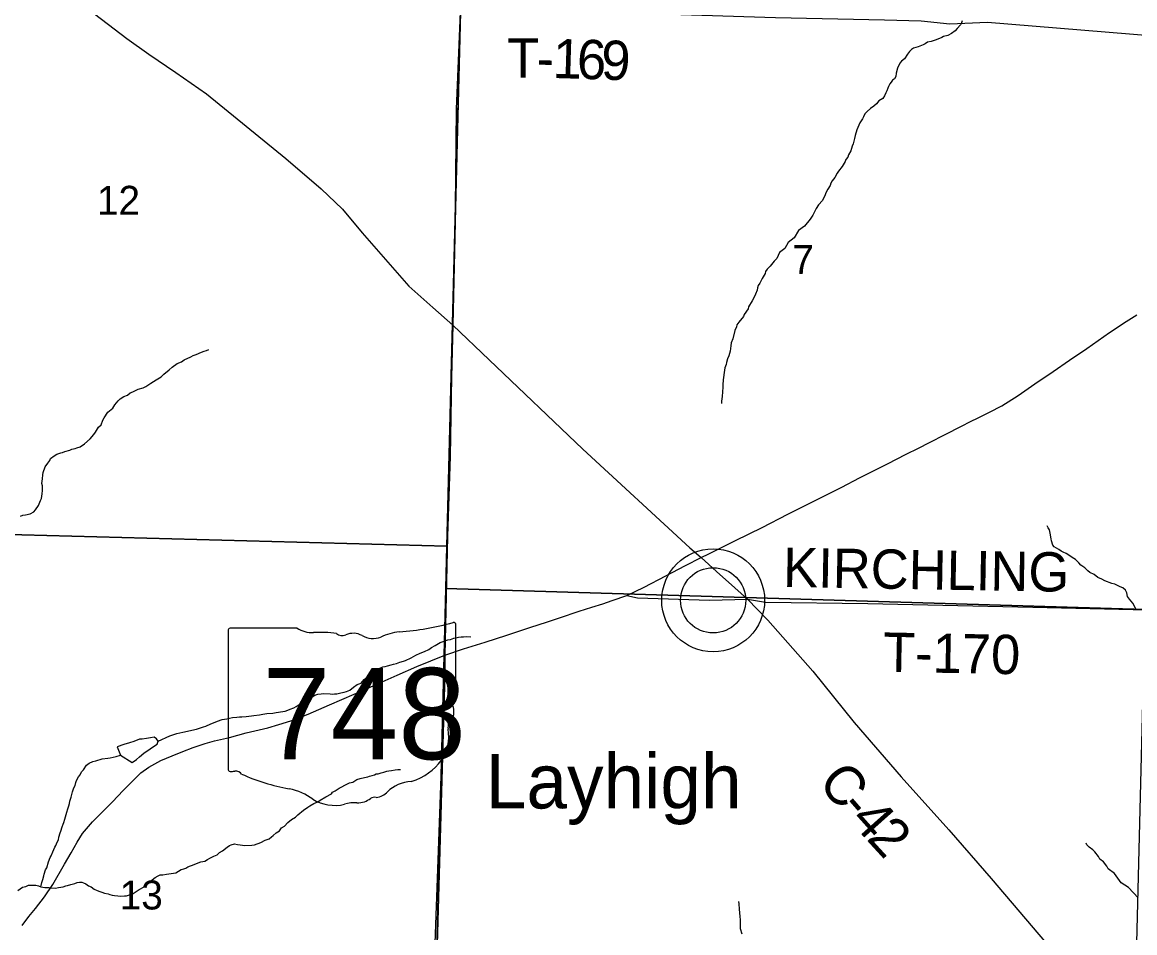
# Model space of a CAD drawing. Extents: x 1310247 to 1552180, y 377264 to 706493.
# Drawn here: x 1342366 to 1350859, y 500950 to 507902 of the extents above; entities that cross this region are included whole.
import ezdxf

# ---------------------------------------------------------------- set-up
doc = ezdxf.new("R2010")
doc.units = 0
for name, color, linetype in [('GM_X_County_Road', 7, 'Continuous'), ('GM_X_County_Road_Text', 7, 'Continuous'), ('GM_X_Minor_River', 7, 'Continuous'), ('GM_X_Section', 7, 'Continuous'), ('GM_X_Section_Text', 7, 'Continuous'), ('GM_X_State_Location', 7, 'Continuous'), ('GM_X_State_Route', 7, 'Continuous'), ('GM_X_State_Shield', 7, 'Continuous'), ('GM_X_Township', 7, 'Continuous'), ('GM_X_Township_Road', 7, 'Continuous'), ('GM_X_Township_Road_Text', 7, 'Continuous'), ('GM_X_Unincorporated', 7, 'Continuous'), ('GM_X_Unincorporated_Location', 7, 'Continuous'), ('GM_X_Unincorporated_Text', 7, 'Continuous')]:
    doc.layers.add(name, color=color, linetype=linetype)

msp = doc.modelspace()

# ---------------------------------------------------------------- linework, layer by layer
at = {"layer": 'GM_X_County_Road'}
for points in [[(1335439.3, 509482.1), (1337084.7, 509432.4), (1338011, 509406.4), (1339632, 509344.7), (1340182.7, 509325.2), (1340609.9, 509307.8), (1340852, 509305.7), (1341147.7, 509295.9), (1341228.9, 509279.7), (1341321.5, 509219.6), (1342143.5, 508569.8), (1342574.1, 508231.8), (1343163.8, 507778.6), (1343331.1, 507658.4), (1343539, 507517), (1343771.3, 507356.2), (1344377.3, 506860.7), (1344648.6, 506630), (1344811, 506475.7), (1344961, 506294.1), (1345317.9, 505886), (1345501.5, 505723.6), (1345654.2, 505589.5)], [(1345654.2, 505589.5), (1345930.3, 505323.9), (1346645.7, 504642.3), (1347463.4, 503890.1), (1347548, 503816.3)], [(1347548, 503816.3), (1347666.4, 503708.9), (1347804.8, 503582.9), (1347902.7, 503496.8), (1348056.7, 503335.6), (1348402.4, 502947.3), (1348716.8, 502556.3), (1349076.5, 502141.7), (1349438.5, 501735), (1349761.8, 501363.8), (1350388.4, 500628.2), (1350723.2, 500246.5), (1350819.4, 500134.6), (1350832.4, 500027.5), (1350834.9, 499848), (1350804.9, 498855.4), (1350797.4, 498261.9), (1350802.4, 498132.2), (1350895.4, 497865.2)]]:
    msp.add_lwpolyline(points, dxfattribs=at)
at = {"layer": 'GM_X_Minor_River'}
for points in [[(1349541.7, 507912.1), (1349535.3, 507898.3), (1349528.8, 507882.4), (1349501.9, 507855.1), (1349487.3, 507835.5), (1349460.6, 507816.2), (1349432.1, 507801), (1349399.7, 507792), (1349385.5, 507786.4), (1349342.8, 507767.6), (1349304.3, 507754.7), (1349276, 507749.5), (1349259.6, 507736), (1349243.3, 507728.4), (1349204.7, 507713.5), (1349170.3, 507704.5), (1349153.9, 507693), (1349139.5, 507679.4), (1349124.8, 507657.8), (1349101.7, 507622.3), (1349077.1, 507605), (1349064.6, 507589.3), (1349047.4, 507549.8), (1349038.3, 507513.9), (1349035.5, 507487.9), (1349025, 507470.2), (1349010.6, 507458.6), (1348998.2, 507444.9), (1348989.7, 507431.1), (1348979.1, 507411.4), (1348974.7, 507397.5), (1348966.1, 507377.7), (1348957.7, 507363.9), (1348948.9, 507340.1), (1348936.3, 507320.4), (1348905.7, 507301.3), (1348887, 507279.8), (1348866.3, 507260.3), (1348841.7, 507243), (1348815, 507219.7), (1348798.4, 507202.2), (1348787.7, 507178.4), (1348779.2, 507164.6), (1348760.2, 507133.1), (1348751.7, 507115.3), (1348736.6, 507079.6), (1348725.4, 507037.9), (1348720.6, 507014), (1348709.4, 506972.2), (1348702.8, 506954.3), (1348691.8, 506920.5), (1348672.8, 506889), (1348668.3, 506871.1), (1348653.7, 506853.5)], [(1348653.7, 506853.5), (1348649.3, 506837.6), (1348624.1, 506800.2), (1348597, 506764.9), (1348586.5, 506749.2), (1348569.4, 506715.6), (1348548.7, 506692.1), (1348538.1, 506672.4), (1348533.6, 506656.5), (1348516.7, 506626.9), (1348501.8, 506599.3), (1348495.3, 506583.4), (1348474, 506540), (1348445, 506508.7), (1348428, 506479.1), (1348402.5, 506427.8), (1348381.5, 506398.3), (1348337.8, 506345.4), (1348290.7, 506310.8), (1348258.9, 506255.5), (1348211.8, 506220.8), (1348186.3, 506173.5), (1348147.3, 506142.5), (1348125.9, 506099), (1348107.2, 506077.5), (1348076, 506040.4), (1348053.3, 506017), (1348040.7, 505999.3), (1348036.2, 505983.4), (1348015.1, 505945.9), (1347996, 505910.4), (1347983.4, 505892.7), (1347978.8, 505872.8), (1347976.3, 505856.8), (1347963.4, 505825.1), (1347954.8, 505807.3), (1347937.8, 505773.7), (1347910.4, 505728.4), (1347907.9, 505712.5), (1347876.6, 505671.3), (1347872.1, 505655.4), (1347836.7, 505612.3), (1347822.1, 505590.7), (1347817.6, 505576.8), (1347804.7, 505547.1), (1347790.9, 505485.3), (1347777.9, 505453.6), (1347775.3, 505431.6), (1347770.1, 505391.6), (1347761, 505353.8), (1347750.3, 505332.1), (1347743.5, 505304.2), (1347739, 505288.3), (1347730.2, 505262.5), (1347725.7, 505246.6), (1347725.2, 505228.5), (1347720.1, 505190.6), (1347717.5, 505172.6), (1347714.4, 505134.6), (1347713.9, 505116.6), (1347712.8, 505080.5), (1347709.8, 505044.5), (1347704.7, 505008.5), (1347704.2, 504990.5)], [(1342659.5, 504613.7), (1342673.7, 504617.3), (1342692, 504624.7), (1342728.4, 504635.7), (1342744.6, 504641.2), (1342768.9, 504648.5), (1342783.1, 504652.1), (1342807.4, 504659.4), (1342842.1, 504682.4), (1342883.4, 504721.3), (1342912.5, 504754.5), (1342925.1, 504772.2), (1342948.2, 504809.6), (1342968.9, 504829), (1342981.9, 504862.7), (1342992.5, 504882.5), (1343019.8, 504923.8), (1343056.8, 504954.8), (1343073.6, 504980.3), (1343098.6, 505011.7), (1343113.1, 505025.3), (1343141.7, 505044.5), (1343170.1, 505055.6), (1343190.7, 505073.1), (1343209, 505080.6), (1343249.7, 505099.4), (1343290.1, 505110.2), (1343308.5, 505119.7), (1343347.4, 505146.6), (1343388.3, 505171.5), (1343427.1, 505194.4), (1343447.7, 505213.8), (1343486.9, 505248.7), (1343511.5, 505268.1), (1343548.4, 505295), (1343580.9, 505308.1), (1343601.4, 505323.5), (1343652.3, 505346.1), (1343670.7, 505357.6), (1343693, 505364.9), (1343735.6, 505381.7), (1343755.9, 505391.1), (1343772.1, 505396.6), (1343790.4, 505404.1)], [(1342352.4, 504131.5), (1342370.7, 504139), (1342390.8, 504140.4), (1342425.2, 504149.4), (1342453.7, 504162.6), (1342466.2, 504178.2), (1342491.2, 504211.6), (1342506.4, 504249.2), (1342512.9, 504265.1), (1342517.9, 504301), (1342520.7, 504327), (1342519.7, 504363.1), (1342516.3, 504381.3), (1342519.3, 504415.3), (1342524.1, 504445.2), (1342526.7, 504463.2), (1342540, 504506.9), (1342560.9, 504536.4), (1342575.5, 504556), (1342582, 504571.9), (1342608.7, 504591.1), (1342631.1, 504604.5), (1342659.5, 504613.7)], [(1350768.3, 503583.8), (1350748.5, 503592.4), (1350722.7, 503603.2), (1350706.9, 503611.7), (1350685, 503616.3), (1350631.4, 503636), (1350607.7, 503648.7), (1350577.9, 503661.6), (1350548.5, 503684.6), (1350514.9, 503701.6), (1350501.1, 503712.1), (1350477.7, 503736.8), (1350446.2, 503757.8), (1350432.7, 503774.3), (1350405.4, 503801.1), (1350381.7, 503815.9), (1350356.1, 503832.7), (1350334.4, 503845.4), (1350312.6, 503856), (1350296.8, 503864.5), (1350279.1, 503877.1), (1350243.5, 503896.2), (1350233.9, 503910.5), (1350222.8, 503943), (1350221.2, 503957), (1350212.5, 504001.4), (1350207.2, 504027.6), (1350197.6, 504042), (1350190, 504056.2)], [(1350871.8, 503414.2), (1350845.2, 503465.2), (1350820, 503498), (1350804.5, 503516.5), (1350797.3, 503544.8), (1350787.9, 503565.2), (1350768.3, 503583.8)], [(1344895.3, 502824), (1344924, 502845.3), (1344952.5, 502856.4), (1344977.3, 502883.8), (1344997.9, 502901.2), (1345014.3, 502912.8), (1345031, 502936.3), (1345047.4, 502945.9), (1345061.7, 502953.5), (1345078.1, 502965), (1345096.3, 502970.5), (1345118.6, 502979.8), (1345136.8, 502983.3), (1345155, 502988.8), (1345183.3, 502996), (1345199.5, 502999.5), (1345223.8, 503006.8), (1345248.1, 503016.1), (1345276.4, 503023.2), (1345290.7, 503028.8), (1345335.4, 503049.6), (1345370.1, 503070.6), (1345404.7, 503085.6), (1345437.2, 503098.7), (1345469.7, 503113.8), (1345490.3, 503129.2), (1345518.8, 503144.4), (1345555.5, 503165.3), (1345579.9, 503172.6), (1345614.4, 503187.6), (1345634.5, 503189.1), (1345660.9, 503198.3), (1345675, 503201.9), (1345697.3, 503207.2), (1345717.4, 503208.6), (1345735.5, 503210.1), (1345759.6, 503211.4), (1345789.7, 503210.5)], [(1343403.5, 502411.8), (1343493.6, 502452.8), (1343546.3, 502471.3), (1343590.8, 502482), (1343695.8, 502504.9), (1343750.5, 502521.3), (1343766.7, 502526.9), (1343805.4, 502545.8), (1343839.9, 502558.8), (1343856.2, 502566.3), (1343892.6, 502577.3), (1343928.9, 502584.2), (1343947.2, 502589.7), (1343971.4, 502593), (1344003.6, 502596), (1344023.7, 502597.4), (1344041.8, 502598.9), (1344076, 502601.9), (1344116.3, 502606.7), (1344134.4, 502610.1), (1344176.7, 502614.9), (1344203, 502620.1), (1344233.2, 502625.2), (1344279.5, 502627.9), (1344305.6, 502631.1), (1344356.1, 502639.6), (1344374.2, 502641.1), (1344394.4, 502648.5), (1344410.8, 502658), (1344439.1, 502667.2), (1344457.5, 502676.7), (1344502.5, 502707.4), (1344516.9, 502717), (1344541.3, 502730.3), (1344557.7, 502741.9), (1344580.1, 502751.2), (1344598.5, 502764.7), (1344622.8, 502772), (1344649, 502775.3), (1344663.1, 502776.8), (1344717.3, 502775.2), (1344731.2, 502772.8), (1344749.4, 502774.3), (1344767.4, 502773.7), (1344797.7, 502780.8), (1344824, 502786.1), (1344840.2, 502791.6), (1344866.6, 502802.8), (1344895.3, 502824)], [(1343115.1, 502305.1), (1343206.2, 502250.9), (1343239, 502274), (1343261.6, 502293.5), (1343294.5, 502320.6), (1343343.7, 502355.3), (1343368.3, 502372.6), (1343394.9, 502389.9), (1343403.5, 502411.8), (1343390, 502430.2), (1343372.3, 502442.8), (1343344.1, 502437.6), (1343313.9, 502432.5), (1343281.4, 502427.6), (1343261.6, 502428)], [(1343261.6, 502428), (1343216.9, 502411.2), (1343184.5, 502400.1), (1343142, 502387.3), (1343089.3, 502368.8), (1343115.1, 502305.1)], [(1342506.7, 501301), (1342515.6, 501332.9), (1342522.4, 501356.8), (1342531.2, 501384.5), (1342533.6, 501398.5), (1342544.6, 501430.3), (1342553.1, 501446.1), (1342566.5, 501491.8), (1342579.4, 501523.5), (1342585.8, 501537.3), (1342598.7, 501567), (1342615.8, 501602.6), (1342622.3, 501616.5), (1342633.1, 501642.2), (1342641.6, 501660), (1342646.2, 501679.9), (1342655.1, 501711.8), (1342661.6, 501725.6), (1342670.6, 501759.4), (1342677.2, 501779.3), (1342683.6, 501793.1), (1342690.3, 501817), (1342696.9, 501834.9), (1342705.9, 501870.7), (1342712.7, 501896.6), (1342721.4, 501918.4), (1342725.9, 501936.3), (1342728.4, 501954.2), (1342739.4, 501986), (1342750.6, 502025.8), (1342759.6, 502057.6), (1342770.1, 502073.3), (1342774.8, 502097.3), (1342781.3, 502113.1), (1342796.1, 502140.7), (1342808.6, 502156.4), (1342817.3, 502178.2), (1342833.8, 502193.8), (1342856.9, 502229.2), (1342877.4, 502244.6), (1342905.9, 502257.8), (1342928.1, 502263.1), (1342976.7, 502277.7), (1343019, 502282.5), (1343037.2, 502286), (1343083.6, 502296.6), (1343115.1, 502305.1)], [(1343199.5, 501244.2), (1343213.7, 501249.8), (1343242.4, 501271), (1343258.7, 501280.6), (1343295.5, 501301.5), (1343316.2, 501323), (1343342.8, 501340.2), (1343357.2, 501353.8), (1343379.8, 501373.2), (1343402.3, 501384.6), (1343418.5, 501392.1), (1343438.6, 501393.5), (1343466.8, 501396.7), (1343537.4, 501408.6), (1343557.8, 501420), (1343580.3, 501433.4), (1343598.5, 501438.9), (1343614.7, 501444.4), (1343629.1, 501454), (1343651.4, 501461.4), (1343665.6, 501467), (1343696, 501478.1), (1343730.5, 501491.1), (1343760.8, 501496.2), (1343781.2, 501509.6), (1343797.5, 501519.2), (1343828.1, 501534.3), (1343854.5, 501545.5), (1343871.1, 501563.1), (1343895.5, 501574.4), (1343930.5, 501603.4), (1343946.9, 501617), (1343961.1, 501622.6), (1343987.4, 501627.8), (1344009.4, 501625.1), (1344029.3, 501620.5), (1344065.3, 501617.5), (1344117.5, 501617.9), (1344139.7, 501621.2), (1344188.4, 501639.8), (1344221, 501656.9), (1344251.4, 501666), (1344268, 501683.6), (1344282.3, 501693.2), (1344304.9, 501712.6), (1344329.5, 501727.9), (1344346.2, 501751.5), (1344368.6, 501762.8), (1344393.6, 501792.1), (1344420.3, 501815.4), (1344450.9, 501832.6), (1344469.5, 501850), (1344512.7, 501886.9), (1344545.5, 501908), (1344561.9, 501919.5), (1344592.5, 501936.6), (1344622.9, 501949.8), (1344639.4, 501963.3), (1344682.3, 501988.1), (1344727.1, 502010.8), (1344733.5, 502024.7), (1344753.9, 502034.1), (1344784.5, 502053.2), (1344800.9, 502062.8), (1344833.5, 502079.8), (1344864, 502095), (1344890.3, 502100.2), (1344920.9, 502119.3), (1344945.2, 502126.6), (1344977.6, 502135.7), (1345003.8, 502140.9), (1345018.1, 502146.5), (1345038.3, 502151.9), (1345054.4, 502155.5), (1345068.7, 502163.1), (1345082.8, 502164.6), (1345105, 502170), (1345127.3, 502175.4), (1345149.6, 502182.7), (1345165.7, 502186.2), (1345183.8, 502187.7), (1345212.1, 502192.9), (1345232.3, 502196.3), (1345252.4, 502197.7)], [(1350885.9, 501215.7), (1350810, 501296.2), (1350754.9, 501331.9), (1350704.8, 501403.6), (1350655.6, 501437.2), (1350646.1, 501457.5), (1350619, 501490.4), (1350593.5, 501513.2), (1350582.1, 501533.6), (1350555, 501568.5), (1350539.4, 501583), (1350511.9, 501603.9), (1350494.3, 501620.5), (1350486.7, 501634.7)], [(1342331.2, 501272.2), (1342368.1, 501297.2), (1342392.4, 501304.5), (1342412.7, 501313.9), (1342468.9, 501312.2), (1342488.8, 501307.6), (1342506.7, 501301), (1342538.7, 501296.1), (1342570.7, 501295.1), (1342586.7, 501292.6), (1342618.8, 501291.7), (1342643, 501295), (1342679.3, 501301.9), (1342697.5, 501307.4), (1342711.7, 501311), (1342736, 501318.3), (1342768.4, 501327.3), (1342784.6, 501332.8), (1342802.8, 501336.3), (1342820.8, 501335.8), (1342834.7, 501331.3), (1342852.6, 501324.8), (1342872.2, 501308.2), (1342892, 501299.6), (1342915.6, 501282.8), (1342937.4, 501272.1), (1342957.2, 501265.5), (1342973.1, 501259), (1342993, 501252.4), (1343020.9, 501247.6), (1343034.8, 501241.1), (1343052.7, 501236.6), (1343070.7, 501234), (1343094.8, 501233.3), (1343118.8, 501230.6), (1343146.9, 501231.8), (1343161, 501233.3), (1343177.2, 501236.9), (1343199.5, 501244.2)], [(1347861, 500938.7), (1347850.2, 500981.1), (1347849.3, 501019.2), (1347848.2, 501049.3), (1347846.9, 501073.5), (1347842.5, 501129.7), (1347837.7, 501172), (1347836.2, 501188.1)]]:
    msp.add_lwpolyline(points, dxfattribs=at)
at = {"layer": 'GM_X_Section'}
for points in [[(1345743.2, 509196.7), (1345734.1, 508900.8), (1345608.2, 503901.4), (1340450.8, 504038.6), (1340611.4, 509318.9)], [(1351042.4, 508718.3), (1350935.3, 503418), (1345600.4, 503579.5), (1345608.2, 503901.4), (1345734.1, 508900.8)], [(1345608.2, 503901.4), (1345600.4, 503579.5), (1345474.9, 498571.8), (1340312, 498733.1), (1340450.8, 504038.6)], [(1350935.3, 503418), (1350802.7, 498122.5), (1345475.5, 498269.8), (1345474.9, 498571.8), (1345600.4, 503579.5)]]:
    msp.add_lwpolyline(points, close=True, dxfattribs=at)
at = {"layer": 'GM_X_State_Route'}
for points in [[(1348216.2, 504148.3), (1348399.2, 504239.1), (1348622.4, 504352.7), (1348757.6, 504423.6), (1348971.8, 504529.6), (1349114.6, 504604.8), (1349208.7, 504650.8), (1349292.1, 504694.2), (1349412, 504754.6), (1349537, 504819), (1349605.1, 504853), (1349662.5, 504881.2), (1349750.6, 504924.4), (1349843.7, 504973.7), (1349969.7, 505051.5), (1350096.2, 505140.2), (1350236.8, 505234.9), (1350360.7, 505321.4), (1350493.2, 505411.8), (1350665.2, 505532.9), (1350792.3, 505615.7), (1350875, 505667.8)], [(1346570.5, 503389.8), (1346617.6, 503405.2), (1346714.6, 503435.9), (1346796.9, 503462.3), (1346868.8, 503486.2), (1346982.4, 503524.9), (1347114.5, 503588), (1347279.9, 503676.1), (1347428.7, 503754.5), (1347548, 503816.3), (1347606.1, 503844.3), (1347810.6, 503946), (1348013.7, 504044.1), (1348210.6, 504145.5), (1348216.2, 504148.3)], [(1342365.4, 501005.6), (1342416.1, 501073.9), (1342466.3, 501134.1), (1342535, 501223.2), (1342599.9, 501319.8), (1342689.7, 501473.1), (1342739, 501560.9), (1342786.3, 501640.7), (1342827, 501707.5), (1342901.2, 501798.1), (1342955.2, 501850.1), (1343053.8, 501950.1), (1343136.9, 502035.9), (1343207.2, 502107.5), (1343272.1, 502171), (1343332.8, 502214.2), (1343424.1, 502266.2), (1343509.2, 502301.4), (1343592.3, 502333.8), (1343671.3, 502364.2), (1343761.8, 502395.3), (1343832.7, 502414.2), (1343947.6, 502441.9), (1344076, 502477), (1344142.2, 502492.5), (1344240.8, 502515.5), (1344325.9, 502539.2), (1344416.4, 502567.5), (1344548.4, 502618.2), (1344712.5, 502690.3), (1344900.8, 502771.9), (1345068.9, 502845.9), (1345227.1, 502917.5), (1345377.8, 502983.7), (1345591.9, 503070.2), (1345735.7, 503117.1), (1345900.3, 503169.9), (1346064.2, 503222.2), (1346241.7, 503280.5), (1346376.2, 503322.8), (1346512.6, 503370.8), (1346570.5, 503389.8)]]:
    msp.add_lwpolyline(points, dxfattribs=at)
at = {"layer": 'GM_X_State_Shield'}
for p, q in [((1345677.2, 502748.5), (1345677.2, 503301.3)), ((1343937, 503256.9), (1343937, 502200.3)), ((1344463.7, 503275.1), (1343954.1, 503275.1)), ((1345677, 502748.7), (1345677.2, 502748.5))]:
    msp.add_line(p, q, dxfattribs=at)
for centre, major_axis, start_param, end_param in [((1345057.3, 504715.6), (1845.5, 0), 4.814394, 5.042369), ((1345657.9, 503303.6), (19.4, 0), 6.141152, 7.989035), ((1343956.9, 503259.2), (20.2, 0), 1.712693, 3.28349), ((1344585.1, 503397.8), (195.5, 0), 4.042523, 4.731795), ((1344649.9, 502681.9), (702, 0), 1.404758, 1.657858), ((1344809.3, 503264.6), (56.4, 0), 3.836095, 5.185415), ((1344892.1, 503142.5), (117.3, 0), 0.950623, 2.079405), ((1345043.5, 503310), (141.1, 0), 4.081561, 5.145723), ((1345292.7, 502952.4), (371.3, 0), 1.699011, 2.107814), ((1345672.7, 502708), (30, 0), 1.883978, 3.671073), ((1345482, 502638.1), (180, 0), 5.934695, 6.695948), ((1345656.5, 502746.4), (20.7, 0), 5.05454, 6.418171), ((1345746.6, 502517.2), (130.9, 0), 2.387724, 3.262537), ((1345160.7, 502446.9), (461.6, 0), 5.101752, 6.440018), ((1343957.1, 502198), (20.3, 0), 3.00124, 4.508301), ((1343960.2, 502306.1), (155.2, 0), 4.665946, 4.897461), ((1343991.9, 502139.3), (56, 0), 0.519207, 1.627899), ((1344698.5, 503088.7), (1332.7, 0), 4.195997, 4.488961), ((1345355.3, 501903.6), (252.8, 0), 1.647645, 2.488434), ((1344301.2, 501725.6), (417, 0), 0.823519, 1.323587), ((1345035, 502097.9), (149.1, 0), 4.937069, 5.64225), ((1344752.2, 502134.1), (264.6, 0), 4.026481, 4.996735), ((1344905.1, 501768.8), (217.4, 0), 1.495662, 1.94098), ((1344924.4, 502054.9), (141, 0), 4.691044, 5.507374), ((1345051.9, 501952.6), (39.7, 0), 1.147584, 2.315152)]:
    msp.add_ellipse(centre, major_axis=major_axis, ratio=0.8, start_param=start_param, end_param=end_param, dxfattribs=at)
at = {"layer": 'GM_X_Township'}
for points in [[(1345712.4, 507978.5), (1345674.3, 506485.7), (1345654.2, 505589.5), (1345643.1, 505191.7), (1345632.2, 504589.3), (1345613.2, 503974.3), (1345591.9, 503070.1), (1345592.6, 502922.9), (1345482.9, 499065.7), (1345483.3, 499004.2), (1345447.4, 497673.5), (1345421.6, 496672.9), (1345401.6, 495914.5), (1345378.7, 495124)], [(1345378.7, 495124), (1345401.6, 495914.5), (1345421.6, 496672.9), (1345447.4, 497673.5), (1345483.3, 499004.2), (1345482.9, 499065.7), (1345592.6, 502922.9), (1345591.9, 503070.1), (1345613.2, 503974.3), (1345632.2, 504589.3), (1345643.1, 505191.7), (1345654.2, 505589.5), (1345674.3, 506485.7), (1345712.4, 507978.5)]]:
    msp.add_lwpolyline(points, dxfattribs=at)
at = {"layer": 'GM_X_Township_Road'}
for points in [[(1345591.9, 503070.2), (1345613.2, 503974.3), (1345632.2, 504589.3), (1345643.1, 505191.7), (1345654.2, 505589.5), (1345674.3, 506485.7), (1345681.8, 507239.2), (1345712.4, 507978.5)], [(1345712.4, 507978.5), (1346198.6, 508004.9), (1346681.5, 507988.3), (1347232.4, 507966.7), (1348115.2, 507936.8), (1348948.3, 507920.2), (1349227.1, 507911.9), (1349447.8, 507888.7), (1349734.9, 507902), (1351003.8, 507798.4), (1352263.2, 507755.9)], [(1346982.4, 503524.9), (1347063.7, 503506.9), (1347613.7, 503488.4), (1347902.7, 503496.8), (1348041.1, 503473), (1348820.7, 503463.8), (1350080.1, 503436.4), (1350955.8, 503414.4)], [(1345479.2, 499640.6), (1345478.5, 499739.2), (1345592.6, 502922.9), (1345591.9, 503070.2)]]:
    msp.add_lwpolyline(points, dxfattribs=at)
at = {"layer": 'GM_X_Unincorporated'}
for radius in [392.8, 249]:
    msp.add_circle((1347640.4, 503488.3), radius, dxfattribs=at)
at = {"layer": 'GM_X_Unincorporated_Location'}
msp.add_line((1347640.4, 503488.3), (1347640.4, 503488.3), dxfattribs=at)

# ---------------------------------------------------------------- texts
at = {"layer": 'GM_X_County_Road_Text'}
for s, rotation, p in [('C', 310.42001, (1348432.7, 502092.8)), ('-', 311.06779, (1348594.9, 501902.4)), ('4', 311.74839, (1348678.4, 501806.6)), ('2', 312.44208, (1348804.1, 501665.8))]:
    msp.add_text(s, height=300, rotation=rotation, dxfattribs=at).set_placement(p)
at = {"layer": 'GM_X_Section_Text'}
for s, p in [('12', (1342936.3, 506431.7)), ('7', (1348244.9, 505979.6)), ('13', (1343110.1, 501128))]:
    msp.add_text(s, height=221, rotation=0.00001, dxfattribs=at).set_placement(p)
at = {"layer": 'GM_X_State_Location'}
for s in ['s', 'r']:
    msp.add_text(s, height=1, dxfattribs=at).set_placement((1344787.5, 502658.4))
msp.add_text('748', height=1, rotation=0.00001, dxfattribs=at).set_placement((1344434.5, 502585.6))
at = {"layer": 'GM_X_State_Shield'}
msp.add_text('748', height=696.1, dxfattribs=at).set_placement((1344200.6, 502274.8))
at = {"layer": 'GM_X_Township_Road_Text'}
for s, rotation, p in [('T', 359.83929, (1346066.8, 507480)), ('1', 358.26942, (1346412.2, 507476.3)), ('6', 358.15747, (1346596.8, 507470.7)), ('9', 358.12626, (1346781.5, 507464.8)), ('-', 358.57137, (1346289.5, 507479.4)), ('KIRCHLING', 358.99852, (1348172.3, 503590.9)), ('T-170', 358.87678, (1348934.3, 502943.5))]:
    msp.add_text(s, height=300, rotation=rotation, dxfattribs=at).set_placement(p)
at = {"layer": 'GM_X_Unincorporated_Text'}
msp.add_text('Layhigh', height=417, rotation=0.00001, dxfattribs=at).set_placement((1345904.7, 501899.1))

doc.saveas('drawing.dxf')
